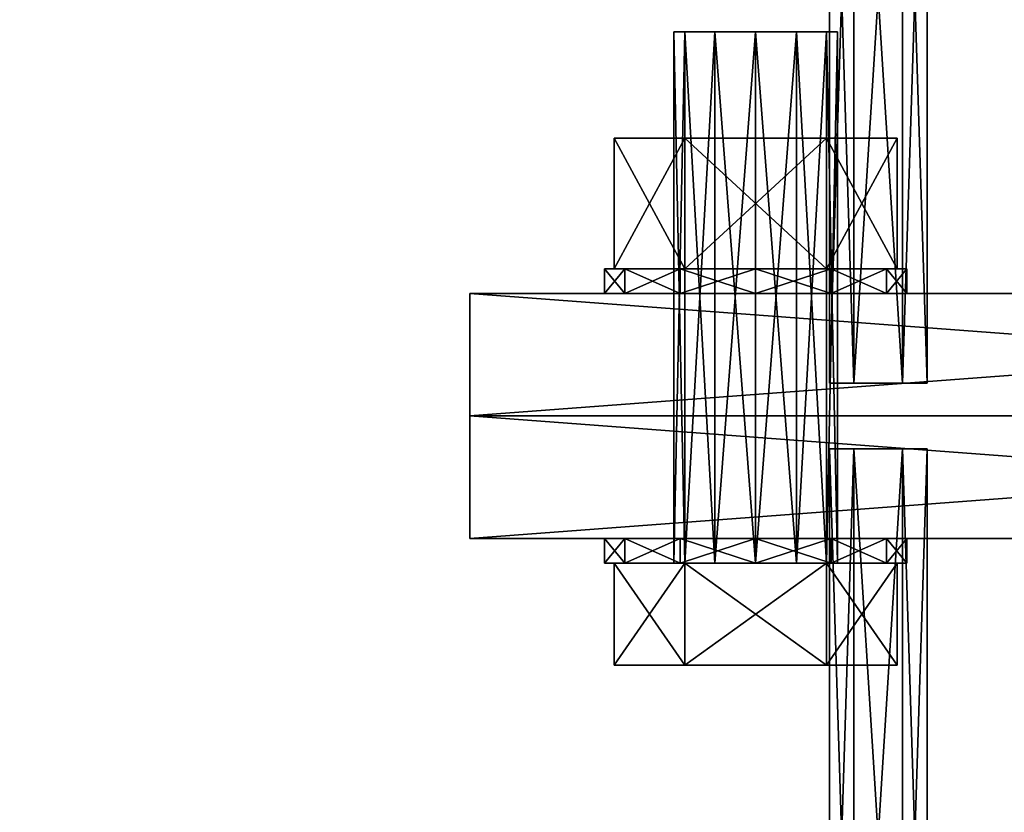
# Model space of a CAD drawing. Header units: millimetres. Extents: x 60485 to 71303, y 100 to 16900.
# Tile 720 of 1056: x 63045 to 63165, y 8451 to 8549. Entities that reach past the tile are written whole.
import ezdxf

# ---------------------------------------------------------------- set-up
doc = ezdxf.new("R2010")
doc.units = ezdxf.units.MM
for name, color, linetype in [('1', 7, 'Continuous'), ('13', 7, 'Continuous'), ('99', 7, 'Continuous')]:
    doc.layers.add(name, color=color, linetype=linetype)

msp = doc.modelspace()

# ---------------------------------------------------------------- meshes
at = {"layer": '1', "color": 7}
mesh = msp.add_polyface(dxfattribs=at)
corners = [(70799.99, 8400, 2950), (70799.99, 8400, 0), (62299.99, 8400, 0), (62299.99, 8400, 2950), (70799.99, 8600, 0), (62299.99, 8600, 0), (70799.99, 8600, 2950), (62299.99, 8600, 2950)]
mesh.append_faces([[corners[k] for k in face] for face in [(0, 2, 3, 3), (1, 5, 2, 2), (4, 7, 5, 5), (6, 3, 7, 7), (1, 6, 4, 4), (3, 5, 7, 7)]], dxfattribs={"vtx0": -1, "color": 7})
mesh.append_faces([[corners[k] for k in face] for face in [(0, 1, 2, 2), (1, 4, 5, 5), (4, 6, 7, 7), (6, 0, 3, 3), (1, 0, 6, 6), (3, 2, 5, 5)]], dxfattribs={"vtx2": -1, "vtx3": -1, "color": 7})
at = {"layer": '13', "color": 7}
mesh = msp.add_polyface(dxfattribs=at)
corners = [(63144.8, 8599, 2867), (63150, 8599, 2864), (63147, 8599, 2864.8), (63153, 8599, 2864.8), (63144, 8599, 2870), (63155.2, 8599, 2867), (63156, 8599, 2870), (63144.8, 8599, 2873), (63155.2, 8599, 2873), (63147, 8599, 2875.2), (63153, 8599, 2875.2), (63150, 8599, 2876), (63144.02, 8599, 2870), (63147.01, 8599, 2875.18), (63147.01, 8504, 2875.18), (63144.02, 8504, 2870), (63152.99, 8599, 2875.18), (63152.99, 8504, 2875.18), (63155.98, 8599, 2870), (63155.98, 8504, 2870), (63152.99, 8599, 2864.82), (63152.99, 8504, 2864.82), (63147.01, 8599, 2864.82), (63147.01, 8504, 2864.82), (63149.5, 8600, 2870), (63149.57, 8599, 2870.25), (63149.5, 8599, 2870), (63149.57, 8600, 2870.25), (63149.75, 8599, 2870.43), (63149.75, 8600, 2870.43), (63150, 8599, 2870.5), (63149.57, 8599, 2869.75), (63150, 8599, 2869.5), (63149.75, 8599, 2869.57), (63150.25, 8599, 2869.57), (63150.43, 8599, 2869.75), (63150.5, 8599, 2870), (63150.43, 8599, 2870.25), (63150.25, 8599, 2870.43)]
mesh.append_faces([[corners[k] for k in face] for face in [(0, 1, 2, 2), (10, 9, 11, 11), (12, 14, 15, 15), (13, 17, 14, 14), (16, 19, 17, 17), (18, 21, 19, 19), (20, 23, 21, 21), (22, 15, 23, 23), (13, 18, 16, 16), (20, 12, 22, 22), (15, 21, 23, 23), (19, 14, 17, 17), (24, 25, 26, 26), (27, 28, 25, 25), (29, 30, 28, 28), (31, 32, 33, 33), (37, 30, 38, 38)]], dxfattribs={"vtx0": -1, "color": 7})
mesh.append_faces([[corners[k] for k in face] for face in [(1, 0, 3, 3), (3, 4, 5, 5), (5, 4, 6, 6), (6, 7, 8, 8), (8, 9, 10, 10), (18, 12, 20, 20), (21, 15, 19, 19), (32, 31, 34, 34), (34, 26, 35, 35), (35, 25, 36, 36), (36, 28, 37, 37)]], dxfattribs={"vtx0": -1, "vtx1": -1, "color": 7})
mesh.append_faces([[corners[k] for k in face] for face in [(3, 0, 4, 4), (6, 4, 7, 7), (8, 7, 9, 9), (18, 13, 12, 12), (19, 15, 14, 14), (34, 31, 26, 26), (35, 26, 25, 25), (36, 25, 28, 28), (37, 28, 30, 30)]], dxfattribs={"vtx0": -1, "vtx2": -1, "vtx3": -1, "color": 7})
mesh.append_faces([[corners[k] for k in face] for face in [(12, 13, 14, 14), (13, 16, 17, 17), (16, 18, 19, 19), (18, 20, 21, 21), (20, 22, 23, 23), (22, 12, 15, 15)]], dxfattribs={"vtx2": -1, "vtx3": -1, "color": 7})
mesh = msp.add_polyface(dxfattribs=at)
corners = [(63126.34, 8547, 5577.87), (63125, 8482, 5582.87), (63126.34, 8482, 5577.87), (63125, 8547, 5582.87), (63126.34, 8482, 5587.87), (63125.75, 8485, 5566.85), (63118.98, 8485, 5573.62), (63118.98, 8482, 5573.62), (63125.75, 8482, 5566.85), (63116.5, 8485, 5582.87), (63116.5, 8482, 5582.87), (63118.98, 8485, 5592.12), (63118.98, 8482, 5592.12), (63125.75, 8485, 5598.89), (63125.75, 8482, 5598.89), (63144.25, 8485, 5566.85), (63151.02, 8485, 5573.62), (63126.34, 8547, 5517.87), (63125, 8482, 5522.87), (63126.34, 8482, 5517.87), (63125, 8547, 5522.87), (63126.34, 8482, 5527.87), (63125.75, 8485, 5506.85), (63118.98, 8485, 5513.62), (63118.98, 8482, 5513.62), (63125.75, 8482, 5506.85), (63116.5, 8485, 5522.87), (63116.5, 8482, 5522.87), (63118.98, 8485, 5532.12), (63118.98, 8482, 5532.12), (63125.75, 8485, 5538.89), (63125.75, 8482, 5538.89), (63151.02, 8485, 5513.62), (63126.34, 8547, 5457.87), (63125, 8482, 5462.87), (63126.34, 8482, 5457.87), (63125, 8547, 5462.87), (63126.34, 8482, 5467.87), (63125.75, 8485, 5446.85), (63118.98, 8485, 5453.62), (63118.98, 8482, 5453.62), (63116.5, 8485, 5462.87), (63116.5, 8482, 5462.87), (63118.98, 8485, 5472.12), (63118.98, 8482, 5472.12), (63125.75, 8485, 5478.89), (63125.75, 8482, 5478.89), (63151.02, 8485, 5453.62)]
mesh.append_faces([[corners[k] for k in face] for face in [(0, 1, 2, 2), (3, 4, 1, 1), (5, 7, 8, 8), (6, 10, 7, 7), (9, 12, 10, 10), (11, 14, 12, 12), (17, 18, 19, 19), (20, 21, 18, 18), (22, 24, 25, 25), (23, 27, 24, 24), (26, 29, 27, 27), (28, 31, 29, 29), (33, 34, 35, 35), (36, 37, 34, 34), (41, 44, 42, 42), (43, 46, 44, 44)]], dxfattribs={"vtx0": -1, "color": 7})
mesh.append_faces([[corners[k] for k in face] for face in [(5, 15, 6, 6), (6, 16, 9, 9), (23, 32, 26, 26), (39, 47, 41, 41)]], dxfattribs={"vtx0": -1, "vtx1": -1, "color": 7})
mesh.append_faces([[corners[k] for k in face] for face in [(5, 6, 7, 7), (6, 9, 10, 10), (9, 11, 12, 12), (11, 13, 14, 14), (22, 23, 24, 24), (23, 26, 27, 27), (26, 28, 29, 29), (28, 30, 31, 31), (38, 39, 40, 40), (39, 41, 42, 42), (41, 43, 44, 44), (43, 45, 46, 46)]], dxfattribs={"vtx2": -1, "vtx3": -1, "color": 7})
mesh = msp.add_polyface(dxfattribs=at)
corners = [(63135, 8547, 5572.87), (63130, 8482, 5574.21), (63135, 8482, 5572.87), (63130, 8547, 5574.21), (63126.34, 8482, 5577.87), (63126.34, 8547, 5587.87), (63130, 8482, 5591.53), (63126.34, 8482, 5587.87), (63130, 8547, 5591.53), (63135, 8482, 5592.87), (63135, 8485, 5564.37), (63125.75, 8485, 5566.85), (63125.75, 8482, 5566.85), (63135, 8482, 5564.37), (63125.75, 8485, 5598.89), (63135, 8485, 5601.37), (63135, 8482, 5601.37), (63125.75, 8482, 5598.89), (63144.25, 8485, 5566.85), (63116.5, 8485, 5582.87), (63153.5, 8485, 5582.87), (63118.98, 8485, 5592.12), (63151.02, 8485, 5592.12), (63144.25, 8485, 5598.89), (63135, 8547, 5512.87), (63130, 8482, 5514.21), (63135, 8482, 5512.87), (63130, 8547, 5514.21), (63126.34, 8482, 5517.87), (63126.34, 8547, 5527.87), (63130, 8482, 5531.53), (63126.34, 8482, 5527.87), (63130, 8547, 5531.53), (63135, 8482, 5532.87), (63135, 8485, 5504.37), (63125.75, 8485, 5506.85), (63125.75, 8482, 5506.85), (63135, 8482, 5504.37), (63125.75, 8485, 5538.89), (63135, 8485, 5541.37), (63135, 8482, 5541.37), (63125.75, 8482, 5538.89), (63144.25, 8485, 5506.85), (63118.98, 8485, 5513.62), (63116.5, 8485, 5522.87), (63153.5, 8485, 5522.87), (63118.98, 8485, 5532.12), (63151.02, 8485, 5532.12), (63135, 8547, 5452.87), (63130, 8482, 5454.21), (63135, 8482, 5452.87), (63130, 8547, 5454.21), (63126.34, 8482, 5457.87), (63126.34, 8547, 5467.87), (63130, 8482, 5471.53), (63126.34, 8482, 5467.87), (63130, 8547, 5471.53), (63135, 8482, 5472.87), (63135, 8485, 5444.37), (63125.75, 8485, 5446.85), (63125.75, 8482, 5446.85), (63125.75, 8485, 5478.89), (63135, 8485, 5481.37), (63135, 8482, 5481.37), (63125.75, 8482, 5478.89), (63144.25, 8485, 5446.85), (63118.98, 8485, 5453.62), (63116.5, 8485, 5462.87), (63153.5, 8485, 5462.87), (63118.98, 8485, 5472.12), (63151.02, 8485, 5472.12)]
mesh.append_faces([[corners[k] for k in face] for face in [(0, 1, 2, 2), (3, 4, 1, 1), (5, 6, 7, 7), (8, 9, 6, 6), (10, 12, 13, 13), (14, 16, 17, 17), (18, 11, 10, 10), (14, 23, 15, 15), (24, 25, 26, 26), (27, 28, 25, 25), (29, 30, 31, 31), (32, 33, 30, 30), (34, 36, 37, 37), (38, 40, 41, 41), (48, 49, 50, 50), (51, 52, 49, 49), (53, 54, 55, 55), (56, 57, 54, 54), (61, 63, 64, 64)]], dxfattribs={"vtx0": -1, "color": 7})
mesh.append_faces([[corners[k] for k in face] for face in [(19, 20, 21, 21), (21, 22, 14, 14), (35, 42, 43, 43), (44, 45, 46, 46), (46, 47, 38, 38), (59, 65, 66, 66), (67, 68, 69, 69), (69, 70, 61, 61)]], dxfattribs={"vtx0": -1, "vtx1": -1, "color": 7})
mesh.append_faces([[corners[k] for k in face] for face in [(10, 11, 12, 12), (14, 15, 16, 16), (34, 35, 36, 36), (38, 39, 40, 40), (58, 59, 60, 60), (61, 62, 63, 63)]], dxfattribs={"vtx2": -1, "vtx3": -1, "color": 7})
mesh = msp.add_polyface(dxfattribs=at)
corners = [(63145, 8547, 5582.87), (63143.66, 8482, 5577.87), (63145, 8482, 5582.87), (63143.66, 8547, 5587.87), (63143.66, 8482, 5587.87), (63153.5, 8485, 5582.87), (63151.02, 8485, 5573.62), (63151.02, 8482, 5573.62), (63153.5, 8482, 5582.87), (63144.25, 8485, 5566.85), (63144.25, 8482, 5566.85), (63144.25, 8485, 5598.89), (63151.02, 8485, 5592.12), (63151.02, 8482, 5592.12), (63144.25, 8482, 5598.89), (63116.5, 8485, 5582.87), (63118.98, 8485, 5592.12), (63145, 8547, 5522.87), (63143.66, 8482, 5517.87), (63145, 8482, 5522.87), (63143.66, 8547, 5527.87), (63143.66, 8482, 5527.87), (63153.5, 8485, 5522.87), (63151.02, 8485, 5513.62), (63151.02, 8482, 5513.62), (63153.5, 8482, 5522.87), (63144.25, 8485, 5506.85), (63144.25, 8482, 5506.85), (63144.25, 8485, 5538.89), (63151.02, 8485, 5532.12), (63151.02, 8482, 5532.12), (63144.25, 8482, 5538.89), (63116.5, 8485, 5522.87), (63118.98, 8485, 5532.12), (63145, 8547, 5462.87), (63143.66, 8482, 5457.87), (63145, 8482, 5462.87), (63143.66, 8547, 5457.87), (63140, 8482, 5454.21), (63143.66, 8547, 5467.87), (63143.66, 8482, 5467.87), (63153.5, 8485, 5462.87), (63151.02, 8485, 5453.62), (63151.02, 8482, 5453.62), (63144.25, 8485, 5446.85), (63144.25, 8482, 5446.85), (63144.25, 8485, 5478.89), (63151.02, 8485, 5472.12), (63151.02, 8482, 5472.12), (63153.5, 8482, 5462.87), (63116.5, 8485, 5462.87), (63118.98, 8485, 5472.12)]
mesh.append_faces([[corners[k] for k in face] for face in [(0, 1, 2, 2), (3, 2, 4, 4), (5, 7, 8, 8), (6, 10, 7, 7), (11, 13, 14, 14), (12, 8, 13, 13), (17, 18, 19, 19), (20, 19, 21, 21), (22, 24, 25, 25), (23, 27, 24, 24), (28, 30, 31, 31), (29, 25, 30, 30), (34, 35, 36, 36), (37, 38, 35, 35), (39, 36, 40, 40)]], dxfattribs={"vtx0": -1, "color": 7})
mesh.append_faces([[corners[k] for k in face] for face in [(15, 6, 5, 5), (16, 5, 12, 12), (32, 23, 22, 22), (33, 22, 29, 29), (50, 42, 41, 41), (51, 41, 47, 47)]], dxfattribs={"vtx0": -1, "vtx2": -1, "vtx3": -1, "color": 7})
mesh.append_faces([[corners[k] for k in face] for face in [(5, 6, 7, 7), (6, 9, 10, 10), (11, 12, 13, 13), (12, 5, 8, 8), (22, 23, 24, 24), (23, 26, 27, 27), (28, 29, 30, 30), (29, 22, 25, 25), (41, 42, 43, 43), (42, 44, 45, 45), (46, 47, 48, 48), (47, 41, 49, 49)]], dxfattribs={"vtx2": -1, "vtx3": -1, "color": 7})
mesh = msp.add_polyface(dxfattribs=at)
corners = [(63135, 8547, 5572.87), (63130, 8547, 5574.21), (63130, 8482, 5574.21), (63126.34, 8547, 5577.87), (63126.34, 8482, 5577.87), (63125, 8547, 5582.87), (63125, 8482, 5582.87), (63126.34, 8547, 5587.87), (63126.34, 8482, 5587.87), (63130, 8547, 5591.53), (63130, 8482, 5591.53), (63135, 8547, 5592.87), (63135, 8482, 5592.87), (63135, 8518, 5564.37), (63125.75, 8518, 5566.85), (63125.75, 8515, 5566.85), (63135, 8515, 5564.37), (63118.98, 8518, 5573.62), (63118.98, 8515, 5573.62), (63116.5, 8515, 5582.87), (63116.5, 8518, 5582.87), (63118.98, 8515, 5592.12), (63118.98, 8518, 5592.12), (63125.75, 8515, 5598.89), (63125.75, 8518, 5598.89), (63135, 8515, 5601.37), (63144.25, 8515, 5598.89), (63151.02, 8515, 5592.12), (63153.5, 8515, 5582.87), (63151.02, 8515, 5573.62), (63144.25, 8515, 5566.85), (63135, 8547, 5512.87), (63130, 8547, 5514.21), (63130, 8482, 5514.21), (63126.34, 8547, 5517.87), (63126.34, 8482, 5517.87), (63125, 8547, 5522.87), (63125, 8482, 5522.87), (63126.34, 8547, 5527.87), (63126.34, 8482, 5527.87), (63130, 8547, 5531.53), (63130, 8482, 5531.53), (63135, 8547, 5532.87), (63135, 8482, 5532.87), (63135, 8518, 5504.37), (63125.75, 8518, 5506.85), (63125.75, 8515, 5506.85), (63135, 8515, 5504.37), (63118.98, 8518, 5513.62), (63118.98, 8515, 5513.62), (63116.5, 8518, 5522.87), (63116.5, 8515, 5522.87), (63118.98, 8518, 5532.12), (63118.98, 8515, 5532.12), (63125.75, 8518, 5538.89), (63125.75, 8515, 5538.89), (63135, 8518, 5541.37), (63135, 8515, 5541.37), (63151.02, 8515, 5532.12), (63153.5, 8515, 5522.87), (63151.02, 8515, 5513.62), (63144.25, 8515, 5506.85), (63135, 8547, 5452.87), (63130, 8547, 5454.21), (63130, 8482, 5454.21), (63126.34, 8547, 5457.87), (63126.34, 8482, 5457.87), (63125, 8547, 5462.87), (63125, 8482, 5462.87), (63126.34, 8547, 5467.87), (63126.34, 8482, 5467.87), (63130, 8547, 5471.53), (63130, 8482, 5471.53), (63135, 8547, 5472.87), (63135, 8482, 5472.87), (63135, 8518, 5444.37), (63125.75, 8518, 5446.85), (63125.75, 8515, 5446.85), (63135, 8515, 5444.37), (63118.98, 8518, 5453.62), (63118.98, 8515, 5453.62), (63116.5, 8518, 5462.87), (63116.5, 8515, 5462.87), (63118.98, 8518, 5472.12), (63118.98, 8515, 5472.12), (63125.75, 8518, 5478.89), (63125.75, 8515, 5478.89), (63135, 8518, 5481.37), (63135, 8515, 5481.37), (63151.02, 8515, 5472.12), (63153.5, 8515, 5462.87), (63151.02, 8515, 5453.62), (63144.25, 8515, 5446.85)]
mesh.append_faces([[corners[k] for k in face] for face in [(13, 15, 16, 16), (14, 18, 15, 15), (17, 19, 18, 18), (20, 21, 19, 19), (22, 23, 21, 21), (24, 25, 23, 23), (26, 23, 25, 25), (15, 30, 16, 16), (44, 46, 47, 47), (45, 49, 46, 46), (48, 51, 49, 49), (50, 53, 51, 51), (52, 55, 53, 53), (54, 57, 55, 55), (75, 77, 78, 78), (76, 80, 77, 77), (79, 82, 80, 80), (81, 84, 82, 82), (83, 86, 84, 84), (85, 88, 86, 86)]], dxfattribs={"vtx0": -1, "color": 7})
mesh.append_faces([[corners[k] for k in face] for face in [(23, 27, 21, 21), (21, 28, 19, 19), (19, 29, 18, 18), (18, 30, 15, 15), (55, 58, 53, 53), (53, 59, 51, 51), (51, 60, 49, 49), (49, 61, 46, 46), (86, 89, 84, 84), (84, 90, 82, 82), (82, 91, 80, 80), (80, 92, 77, 77)]], dxfattribs={"vtx0": -1, "vtx1": -1, "color": 7})
mesh.append_faces([[corners[k] for k in face] for face in [(0, 1, 2, 2), (1, 3, 4, 4), (3, 5, 6, 6), (5, 7, 8, 8), (7, 9, 10, 10), (9, 11, 12, 12), (13, 14, 15, 15), (14, 17, 18, 18), (31, 32, 33, 33), (32, 34, 35, 35), (34, 36, 37, 37), (36, 38, 39, 39), (38, 40, 41, 41), (40, 42, 43, 43), (44, 45, 46, 46), (45, 48, 49, 49), (48, 50, 51, 51), (50, 52, 53, 53), (52, 54, 55, 55), (54, 56, 57, 57), (62, 63, 64, 64), (63, 65, 66, 66), (65, 67, 68, 68), (67, 69, 70, 70), (69, 71, 72, 72), (71, 73, 74, 74), (75, 76, 77, 77), (76, 79, 80, 80), (79, 81, 82, 82), (81, 83, 84, 84), (83, 85, 86, 86), (85, 87, 88, 88)]], dxfattribs={"vtx2": -1, "vtx3": -1, "color": 7})
mesh = msp.add_polyface(dxfattribs=at)
corners = [(63145, 8547, 5582.87), (63143.66, 8547, 5577.87), (63143.66, 8482, 5577.87), (63140, 8547, 5574.21), (63140, 8482, 5574.21), (63135, 8547, 5572.87), (63135, 8482, 5572.87), (63135, 8547, 5592.87), (63140, 8547, 5591.53), (63140, 8482, 5591.53), (63143.66, 8547, 5587.87), (63143.66, 8482, 5587.87), (63145, 8482, 5582.87), (63153.5, 8518, 5582.87), (63151.02, 8515, 5573.62), (63153.5, 8515, 5582.87), (63151.02, 8518, 5573.62), (63144.25, 8515, 5566.85), (63144.25, 8518, 5566.85), (63135, 8515, 5564.37), (63135, 8518, 5601.37), (63144.25, 8515, 5598.89), (63135, 8515, 5601.37), (63144.25, 8518, 5598.89), (63151.02, 8515, 5592.12), (63151.02, 8518, 5592.12), (63125.75, 8515, 5598.89), (63118.98, 8515, 5592.12), (63116.5, 8515, 5582.87), (63118.98, 8515, 5573.62), (63145, 8547, 5522.87), (63143.66, 8547, 5517.87), (63143.66, 8482, 5517.87), (63140, 8547, 5514.21), (63140, 8482, 5514.21), (63135, 8547, 5512.87), (63135, 8482, 5512.87), (63135, 8547, 5532.87), (63140, 8547, 5531.53), (63140, 8482, 5531.53), (63143.66, 8547, 5527.87), (63143.66, 8482, 5527.87), (63145, 8482, 5522.87), (63153.5, 8518, 5522.87), (63151.02, 8518, 5513.62), (63151.02, 8515, 5513.62), (63153.5, 8515, 5522.87), (63144.25, 8518, 5506.85), (63144.25, 8515, 5506.85), (63135, 8518, 5504.37), (63135, 8515, 5504.37), (63135, 8518, 5541.37), (63144.25, 8518, 5538.89), (63144.25, 8515, 5538.89), (63135, 8515, 5541.37), (63151.02, 8518, 5532.12), (63151.02, 8515, 5532.12), (63125.75, 8515, 5538.89), (63118.98, 8515, 5532.12), (63116.5, 8515, 5522.87), (63118.98, 8515, 5513.62), (63125.75, 8515, 5506.85), (63145, 8547, 5462.87), (63143.66, 8547, 5457.87), (63143.66, 8482, 5457.87), (63140, 8547, 5454.21), (63140, 8482, 5454.21), (63135, 8547, 5452.87), (63135, 8482, 5452.87), (63135, 8547, 5472.87), (63140, 8547, 5471.53), (63140, 8482, 5471.53), (63143.66, 8547, 5467.87), (63143.66, 8482, 5467.87), (63145, 8482, 5462.87), (63153.5, 8518, 5462.87), (63151.02, 8518, 5453.62), (63151.02, 8515, 5453.62), (63153.5, 8515, 5462.87), (63144.25, 8518, 5446.85), (63144.25, 8515, 5446.85), (63135, 8518, 5444.37), (63135, 8515, 5444.37), (63135, 8518, 5481.37), (63144.25, 8518, 5478.89), (63144.25, 8515, 5478.89), (63135, 8515, 5481.37), (63151.02, 8518, 5472.12), (63151.02, 8515, 5472.12), (63125.75, 8515, 5478.89), (63118.98, 8515, 5472.12), (63116.5, 8515, 5462.87), (63118.98, 8515, 5453.62), (63125.75, 8515, 5446.85)]
mesh.append_faces([[corners[k] for k in face] for face in [(13, 14, 15, 15), (16, 17, 14, 14), (18, 19, 17, 17), (20, 21, 22, 22), (23, 24, 21, 21), (25, 15, 24, 24), (43, 45, 46, 46), (44, 48, 45, 45), (47, 50, 48, 48), (51, 53, 54, 54), (52, 56, 53, 53), (55, 46, 56, 56), (53, 57, 54, 54), (61, 48, 50, 50), (75, 77, 78, 78), (76, 80, 77, 77), (79, 82, 80, 80), (83, 85, 86, 86), (84, 88, 85, 85), (87, 78, 88, 88), (85, 89, 86, 86), (93, 80, 82, 82)]], dxfattribs={"vtx0": -1, "color": 7})
mesh.append_faces([[corners[k] for k in face] for face in [(26, 21, 24, 24), (27, 24, 15, 15), (28, 15, 14, 14), (29, 14, 17, 17), (57, 53, 56, 56), (58, 56, 46, 46), (59, 46, 45, 45), (60, 45, 48, 48), (89, 85, 88, 88), (90, 88, 78, 78), (91, 78, 77, 77), (92, 77, 80, 80)]], dxfattribs={"vtx0": -1, "vtx2": -1, "vtx3": -1, "color": 7})
mesh.append_faces([[corners[k] for k in face] for face in [(0, 1, 2, 2), (1, 3, 4, 4), (3, 5, 6, 6), (7, 8, 9, 9), (8, 10, 11, 11), (10, 0, 12, 12), (30, 31, 32, 32), (31, 33, 34, 34), (33, 35, 36, 36), (37, 38, 39, 39), (38, 40, 41, 41), (40, 30, 42, 42), (43, 44, 45, 45), (44, 47, 48, 48), (47, 49, 50, 50), (51, 52, 53, 53), (52, 55, 56, 56), (55, 43, 46, 46), (62, 63, 64, 64), (63, 65, 66, 66), (65, 67, 68, 68), (69, 70, 71, 71), (70, 72, 73, 73), (72, 62, 74, 74), (75, 76, 77, 77), (76, 79, 80, 80), (79, 81, 82, 82), (83, 84, 85, 85), (84, 87, 88, 88), (87, 75, 78, 78)]], dxfattribs={"vtx2": -1, "vtx3": -1, "color": 7})
mesh = msp.add_polyface(dxfattribs=at)
corners = [(63140, 8547, 5574.21), (63130, 8547, 5574.21), (63135, 8547, 5572.87), (63126.34, 8547, 5577.87), (63143.66, 8547, 5577.87), (63125, 8547, 5582.87), (63145, 8547, 5582.87), (63126.34, 8547, 5587.87), (63143.66, 8547, 5587.87), (63130, 8547, 5591.53), (63140, 8547, 5591.53), (63135, 8547, 5592.87), (63143.66, 8534, 5567.87), (63126.34, 8534, 5567.87), (63126.34, 8518, 5567.87), (63117.68, 8534, 5582.87), (63117.68, 8518, 5582.87), (63126.34, 8534, 5597.87), (63126.34, 8518, 5597.87), (63143.66, 8518, 5597.87), (63152.32, 8534, 5582.87), (63140, 8547, 5514.21), (63130, 8547, 5514.21), (63135, 8547, 5512.87), (63126.34, 8547, 5517.87), (63143.66, 8547, 5517.87), (63125, 8547, 5522.87), (63145, 8547, 5522.87), (63126.34, 8547, 5527.87), (63143.66, 8547, 5527.87), (63130, 8547, 5531.53), (63140, 8547, 5531.53), (63135, 8547, 5532.87), (63143.66, 8534, 5507.87), (63126.34, 8534, 5507.87), (63126.34, 8518, 5507.87), (63117.68, 8534, 5522.87), (63117.68, 8518, 5522.87), (63126.34, 8534, 5537.87), (63126.34, 8518, 5537.87), (63152.32, 8534, 5522.87), (63130, 8547, 5454.21), (63140, 8547, 5454.21), (63126.34, 8547, 5457.87), (63143.66, 8547, 5457.87), (63125, 8547, 5462.87), (63145, 8547, 5462.87), (63126.34, 8547, 5467.87), (63143.66, 8547, 5467.87), (63130, 8547, 5471.53), (63143.66, 8534, 5447.87), (63126.34, 8534, 5447.87), (63126.34, 8518, 5447.87), (63117.68, 8534, 5462.87), (63117.68, 8518, 5462.87), (63126.34, 8534, 5477.87), (63126.34, 8518, 5477.87), (63152.32, 8534, 5462.87)]
mesh.append_faces([[corners[k] for k in face] for face in [(0, 1, 2, 2), (9, 10, 11, 11), (15, 18, 16, 16), (17, 19, 18, 18), (12, 15, 13, 13), (21, 22, 23, 23), (30, 31, 32, 32), (33, 36, 34, 34), (50, 53, 51, 51)]], dxfattribs={"vtx0": -1, "color": 7})
mesh.append_faces([[corners[k] for k in face] for face in [(1, 0, 3, 3), (3, 4, 5, 5), (5, 6, 7, 7), (7, 8, 9, 9), (15, 20, 17, 17), (22, 21, 24, 24), (24, 25, 26, 26), (26, 27, 28, 28), (28, 29, 30, 30), (36, 40, 38, 38), (41, 42, 43, 43), (43, 44, 45, 45), (45, 46, 47, 47), (47, 48, 49, 49), (53, 57, 55, 55)]], dxfattribs={"vtx0": -1, "vtx1": -1, "color": 7})
mesh.append_faces([[corners[k] for k in face] for face in [(12, 13, 14, 14), (13, 15, 16, 16), (15, 17, 18, 18), (33, 34, 35, 35), (34, 36, 37, 37), (36, 38, 39, 39), (50, 51, 52, 52), (51, 53, 54, 54), (53, 55, 56, 56)]], dxfattribs={"vtx2": -1, "vtx3": -1, "color": 7})
mesh = msp.add_polyface(dxfattribs=at)
corners = [(63126.34, 8547, 5577.87), (63140, 8547, 5574.21), (63143.66, 8547, 5577.87), (63125, 8547, 5582.87), (63145, 8547, 5582.87), (63126.34, 8547, 5587.87), (63143.66, 8547, 5587.87), (63130, 8547, 5591.53), (63140, 8547, 5591.53), (63152.32, 8534, 5582.87), (63143.66, 8534, 5567.87), (63143.66, 8518, 5567.87), (63152.32, 8518, 5582.87), (63126.34, 8518, 5567.87), (63126.34, 8534, 5597.87), (63143.66, 8534, 5597.87), (63143.66, 8518, 5597.87), (63117.68, 8534, 5582.87), (63126.34, 8547, 5517.87), (63140, 8547, 5514.21), (63143.66, 8547, 5517.87), (63125, 8547, 5522.87), (63145, 8547, 5522.87), (63126.34, 8547, 5527.87), (63143.66, 8547, 5527.87), (63130, 8547, 5531.53), (63140, 8547, 5531.53), (63152.32, 8534, 5522.87), (63143.66, 8534, 5507.87), (63143.66, 8518, 5507.87), (63126.34, 8534, 5537.87), (63143.66, 8534, 5537.87), (63143.66, 8518, 5537.87), (63152.32, 8518, 5522.87), (63117.68, 8534, 5522.87), (63140, 8547, 5454.21), (63130, 8547, 5454.21), (63135, 8547, 5452.87), (63126.34, 8547, 5457.87), (63143.66, 8547, 5457.87), (63125, 8547, 5462.87), (63145, 8547, 5462.87), (63126.34, 8547, 5467.87), (63143.66, 8547, 5467.87), (63130, 8547, 5471.53), (63140, 8547, 5471.53), (63135, 8547, 5472.87), (63152.32, 8534, 5462.87), (63143.66, 8534, 5447.87), (63143.66, 8518, 5447.87), (63126.34, 8534, 5477.87), (63143.66, 8534, 5477.87), (63143.66, 8518, 5477.87), (63152.32, 8518, 5462.87), (63117.68, 8534, 5462.87)]
mesh.append_faces([[corners[k] for k in face] for face in [(9, 11, 12, 12), (10, 13, 11, 11), (15, 12, 16, 16), (14, 9, 15, 15), (31, 33, 32, 32), (30, 27, 31, 31), (35, 36, 37, 37), (44, 45, 46, 46), (50, 47, 51, 51)]], dxfattribs={"vtx0": -1, "color": 7})
mesh.append_faces([[corners[k] for k in face] for face in [(0, 1, 2, 2), (3, 2, 4, 4), (5, 4, 6, 6), (7, 6, 8, 8), (17, 10, 9, 9), (18, 19, 20, 20), (21, 20, 22, 22), (23, 22, 24, 24), (25, 24, 26, 26), (34, 28, 27, 27), (38, 35, 39, 39), (40, 39, 41, 41), (42, 41, 43, 43), (44, 43, 45, 45), (54, 48, 47, 47)]], dxfattribs={"vtx0": -1, "vtx2": -1, "vtx3": -1, "color": 7})
mesh.append_faces([[corners[k] for k in face] for face in [(9, 10, 11, 11), (14, 15, 16, 16), (15, 9, 12, 12), (27, 28, 29, 29), (30, 31, 32, 32), (31, 27, 33, 33), (47, 48, 49, 49), (50, 51, 52, 52), (51, 47, 53, 53)]], dxfattribs={"vtx2": -1, "vtx3": -1, "color": 7})
mesh = msp.add_polyface(dxfattribs=at)
corners = [(63143.66, 8547, 5577.87), (63140, 8482, 5574.21), (63143.66, 8482, 5577.87), (63140, 8547, 5574.21), (63135, 8482, 5572.87), (63135, 8547, 5592.87), (63140, 8482, 5591.53), (63135, 8482, 5592.87), (63140, 8547, 5591.53), (63143.66, 8482, 5587.87), (63144.25, 8485, 5566.85), (63135, 8485, 5564.37), (63135, 8482, 5564.37), (63144.25, 8482, 5566.85), (63135, 8485, 5601.37), (63144.25, 8485, 5598.89), (63144.25, 8482, 5598.89), (63135, 8482, 5601.37), (63118.98, 8485, 5573.62), (63151.02, 8485, 5573.62), (63125.75, 8485, 5598.89), (63151.02, 8485, 5592.12), (63143.66, 8547, 5517.87), (63140, 8482, 5514.21), (63143.66, 8482, 5517.87), (63140, 8547, 5514.21), (63135, 8482, 5512.87), (63135, 8547, 5532.87), (63140, 8482, 5531.53), (63135, 8482, 5532.87), (63140, 8547, 5531.53), (63143.66, 8482, 5527.87), (63144.25, 8485, 5506.85), (63135, 8485, 5504.37), (63135, 8482, 5504.37), (63144.25, 8482, 5506.85), (63135, 8485, 5541.37), (63144.25, 8485, 5538.89), (63144.25, 8482, 5538.89), (63135, 8482, 5541.37), (63125.75, 8485, 5506.85), (63118.98, 8485, 5513.62), (63151.02, 8485, 5513.62), (63125.75, 8485, 5538.89), (63151.02, 8485, 5532.12), (63140, 8547, 5454.21), (63135, 8482, 5452.87), (63140, 8482, 5454.21), (63135, 8547, 5472.87), (63140, 8482, 5471.53), (63135, 8482, 5472.87), (63140, 8547, 5471.53), (63143.66, 8482, 5467.87), (63144.25, 8485, 5446.85), (63135, 8485, 5444.37), (63135, 8482, 5444.37), (63135, 8485, 5481.37), (63144.25, 8485, 5478.89), (63144.25, 8482, 5478.89), (63135, 8482, 5481.37), (63125.75, 8485, 5446.85), (63118.98, 8485, 5453.62), (63151.02, 8485, 5453.62), (63125.75, 8485, 5478.89), (63151.02, 8485, 5472.12)]
mesh.append_faces([[corners[k] for k in face] for face in [(0, 1, 2, 2), (3, 4, 1, 1), (5, 6, 7, 7), (8, 9, 6, 6), (10, 12, 13, 13), (14, 16, 17, 17), (22, 23, 24, 24), (25, 26, 23, 23), (27, 28, 29, 29), (30, 31, 28, 28), (32, 34, 35, 35), (36, 38, 39, 39), (32, 40, 33, 33), (43, 37, 36, 36), (45, 46, 47, 47), (48, 49, 50, 50), (51, 52, 49, 49), (56, 58, 59, 59), (53, 60, 54, 54), (63, 57, 56, 56)]], dxfattribs={"vtx0": -1, "color": 7})
mesh.append_faces([[corners[k] for k in face] for face in [(18, 10, 19, 19), (20, 21, 15, 15), (41, 32, 42, 42), (43, 44, 37, 37), (61, 53, 62, 62), (63, 64, 57, 57)]], dxfattribs={"vtx0": -1, "vtx2": -1, "vtx3": -1, "color": 7})
mesh.append_faces([[corners[k] for k in face] for face in [(10, 11, 12, 12), (14, 15, 16, 16), (32, 33, 34, 34), (36, 37, 38, 38), (53, 54, 55, 55), (56, 57, 58, 58)]], dxfattribs={"vtx2": -1, "vtx3": -1, "color": 7})
mesh = msp.add_polyface(dxfattribs=at)
corners = [(63126.34, 8534, 5567.87), (63117.68, 8518, 5582.87), (63126.34, 8518, 5567.87), (63126.34, 8518, 5597.87), (63143.66, 8518, 5567.87), (63118.98, 8518, 5573.62), (63116.5, 8518, 5582.87), (63116.5, 8515, 5582.87), (63118.98, 8518, 5592.12), (63118.98, 8515, 5592.12), (63125.75, 8518, 5598.89), (63125.75, 8515, 5598.89), (63135, 8518, 5601.37), (63135, 8515, 5601.37), (63144.25, 8518, 5566.85), (63125.75, 8518, 5566.85), (63135, 8518, 5564.37), (63151.02, 8518, 5573.62), (63153.5, 8518, 5582.87), (63151.02, 8518, 5592.12), (63144.25, 8518, 5598.89), (63126.34, 8534, 5507.87), (63117.68, 8518, 5522.87), (63126.34, 8518, 5507.87), (63117.68, 8534, 5522.87), (63126.34, 8518, 5537.87), (63126.34, 8534, 5537.87), (63143.66, 8518, 5537.87), (63143.66, 8518, 5507.87), (63144.25, 8518, 5506.85), (63125.75, 8518, 5506.85), (63135, 8518, 5504.37), (63118.98, 8518, 5513.62), (63151.02, 8518, 5513.62), (63116.5, 8518, 5522.87), (63153.5, 8518, 5522.87), (63118.98, 8518, 5532.12), (63151.02, 8518, 5532.12), (63125.75, 8518, 5538.89), (63126.34, 8534, 5447.87), (63117.68, 8518, 5462.87), (63126.34, 8518, 5447.87), (63117.68, 8534, 5462.87), (63126.34, 8518, 5477.87), (63126.34, 8534, 5477.87), (63143.66, 8518, 5477.87), (63143.66, 8518, 5447.87), (63125.75, 8518, 5446.85), (63144.25, 8518, 5446.85), (63118.98, 8518, 5453.62), (63151.02, 8518, 5453.62), (63116.5, 8518, 5462.87), (63153.5, 8518, 5462.87), (63118.98, 8518, 5472.12), (63151.02, 8518, 5472.12), (63125.75, 8518, 5478.89)]
mesh.append_faces([[corners[k] for k in face] for face in [(0, 1, 2, 2), (1, 4, 2, 2), (14, 15, 16, 16), (10, 20, 12, 12), (21, 22, 23, 23), (24, 25, 22, 22), (26, 27, 25, 25), (22, 28, 23, 23), (29, 30, 31, 31), (39, 40, 41, 41), (42, 43, 40, 40), (44, 45, 43, 43), (40, 46, 41, 41)]], dxfattribs={"vtx0": -1, "color": 7})
mesh.append_faces([[corners[k] for k in face] for face in [(3, 4, 1, 1), (15, 14, 5, 5), (5, 17, 6, 6), (6, 18, 8, 8), (8, 19, 10, 10), (25, 28, 22, 22), (30, 29, 32, 32), (32, 33, 34, 34), (34, 35, 36, 36), (36, 37, 38, 38), (43, 46, 40, 40), (47, 48, 49, 49), (49, 50, 51, 51), (51, 52, 53, 53), (53, 54, 55, 55)]], dxfattribs={"vtx0": -1, "vtx1": -1, "color": 7})
mesh.append_faces([[corners[k] for k in face] for face in [(5, 6, 7, 7), (6, 8, 9, 9), (8, 10, 11, 11), (10, 12, 13, 13)]], dxfattribs={"vtx2": -1, "vtx3": -1, "color": 7})
mesh = msp.add_polyface(dxfattribs=at)
corners = [(63152.32, 8518, 5582.87), (63126.34, 8518, 5597.87), (63143.66, 8518, 5597.87), (63143.66, 8518, 5567.87), (63153.5, 8518, 5582.87), (63151.02, 8518, 5573.62), (63151.02, 8515, 5573.62), (63144.25, 8518, 5566.85), (63144.25, 8515, 5566.85), (63135, 8518, 5564.37), (63135, 8515, 5564.37), (63135, 8518, 5601.37), (63144.25, 8518, 5598.89), (63144.25, 8515, 5598.89), (63151.02, 8518, 5592.12), (63151.02, 8515, 5592.12), (63153.5, 8515, 5582.87), (63118.98, 8518, 5573.62), (63116.5, 8518, 5582.87), (63118.98, 8518, 5592.12), (63125.75, 8518, 5598.89), (63152.32, 8534, 5522.87), (63143.66, 8518, 5507.87), (63152.32, 8518, 5522.87), (63143.66, 8534, 5507.87), (63126.34, 8518, 5507.87), (63126.34, 8518, 5537.87), (63143.66, 8518, 5537.87), (63118.98, 8518, 5513.62), (63144.25, 8518, 5506.85), (63151.02, 8518, 5513.62), (63116.5, 8518, 5522.87), (63153.5, 8518, 5522.87), (63118.98, 8518, 5532.12), (63151.02, 8518, 5532.12), (63125.75, 8518, 5538.89), (63144.25, 8518, 5538.89), (63135, 8518, 5541.37), (63152.32, 8534, 5462.87), (63143.66, 8518, 5447.87), (63152.32, 8518, 5462.87), (63143.66, 8534, 5447.87), (63126.34, 8518, 5447.87), (63143.66, 8534, 5477.87), (63143.66, 8518, 5477.87), (63126.34, 8518, 5477.87), (63144.25, 8518, 5446.85), (63125.75, 8518, 5446.85), (63135, 8518, 5444.37), (63118.98, 8518, 5453.62), (63151.02, 8518, 5453.62), (63116.5, 8518, 5462.87), (63153.5, 8518, 5462.87), (63118.98, 8518, 5472.12), (63151.02, 8518, 5472.12), (63125.75, 8518, 5478.89), (63144.25, 8518, 5478.89), (63135, 8518, 5481.37)]
mesh.append_faces([[corners[k] for k in face] for face in [(0, 1, 2, 2), (21, 22, 23, 23), (24, 25, 22, 22), (23, 26, 27, 27), (35, 36, 37, 37), (38, 39, 40, 40), (41, 42, 39, 39), (43, 40, 44, 44), (40, 45, 44, 44), (46, 47, 48, 48), (55, 56, 57, 57)]], dxfattribs={"vtx0": -1, "color": 7})
mesh.append_faces([[corners[k] for k in face] for face in [(1, 0, 3, 3), (17, 7, 5, 5), (18, 5, 4, 4), (19, 4, 14, 14), (20, 14, 12, 12), (26, 23, 22, 22), (28, 29, 30, 30), (31, 30, 32, 32), (33, 32, 34, 34), (35, 34, 36, 36), (45, 40, 39, 39), (49, 46, 50, 50), (51, 50, 52, 52), (53, 52, 54, 54), (55, 54, 56, 56)]], dxfattribs={"vtx0": -1, "vtx2": -1, "vtx3": -1, "color": 7})
mesh.append_faces([[corners[k] for k in face] for face in [(4, 5, 6, 6), (5, 7, 8, 8), (7, 9, 10, 10), (11, 12, 13, 13), (12, 14, 15, 15), (14, 4, 16, 16)]], dxfattribs={"vtx2": -1, "vtx3": -1, "color": 7})
mesh = msp.add_polyface(dxfattribs=at)
corners = [(63153, 8401, 2864.8), (63147, 8401, 2864.8), (63150, 8401, 2864), (63155.2, 8401, 2867), (63144.8, 8401, 2867), (63156, 8401, 2870), (63144, 8401, 2870), (63155.2, 8401, 2873), (63144.8, 8401, 2873), (63153, 8401, 2875.2), (63147, 8401, 2875.2), (63150, 8401, 2876), (63155.98, 8401, 2870), (63152.99, 8401, 2875.18), (63152.99, 8496, 2875.18), (63155.98, 8496, 2870), (63147.01, 8401, 2875.18), (63147.01, 8496, 2875.18), (63144.02, 8401, 2870), (63144.02, 8496, 2870), (63147.01, 8401, 2864.82), (63147.01, 8496, 2864.82), (63152.99, 8401, 2864.82), (63152.99, 8496, 2864.82), (63150, 8400, 2869.5), (63150.25, 8401, 2869.57), (63150, 8401, 2869.5), (63150.25, 8400, 2869.57), (63150.43, 8401, 2869.75), (63150.43, 8400, 2869.75), (63150.5, 8401, 2870), (63149.75, 8401, 2869.57), (63149.57, 8401, 2869.75), (63150.43, 8401, 2870.25), (63149.5, 8401, 2870), (63150.25, 8401, 2870.43), (63149.57, 8401, 2870.25), (63150, 8401, 2870.5), (63149.75, 8401, 2870.43)]
mesh.append_faces([[corners[k] for k in face] for face in [(0, 1, 2, 2), (10, 9, 11, 11), (12, 14, 15, 15), (13, 17, 14, 14), (16, 19, 17, 17), (18, 21, 19, 19), (20, 23, 21, 21), (22, 15, 23, 23), (13, 18, 16, 16), (20, 12, 22, 22), (15, 21, 23, 23), (19, 14, 17, 17), (24, 25, 26, 26), (27, 28, 25, 25), (29, 30, 28, 28), (28, 26, 25, 25), (36, 37, 38, 38)]], dxfattribs={"vtx0": -1, "color": 7})
mesh.append_faces([[corners[k] for k in face] for face in [(1, 3, 4, 4), (4, 5, 6, 6), (6, 7, 8, 8), (8, 9, 10, 10), (18, 12, 20, 20), (21, 15, 19, 19), (26, 28, 31, 31), (31, 30, 32, 32), (32, 33, 34, 34), (34, 35, 36, 36)]], dxfattribs={"vtx0": -1, "vtx1": -1, "color": 7})
mesh.append_faces([[corners[k] for k in face] for face in [(1, 0, 3, 3), (4, 3, 5, 5), (6, 5, 7, 7), (8, 7, 9, 9), (18, 13, 12, 12), (19, 15, 14, 14), (31, 28, 30, 30), (32, 30, 33, 33), (34, 33, 35, 35), (36, 35, 37, 37)]], dxfattribs={"vtx0": -1, "vtx2": -1, "vtx3": -1, "color": 7})
mesh.append_faces([[corners[k] for k in face] for face in [(12, 13, 14, 14), (13, 16, 17, 17), (16, 18, 19, 19), (18, 20, 21, 21), (20, 22, 23, 23), (22, 12, 15, 15)]], dxfattribs={"vtx2": -1, "vtx3": -1, "color": 7})
mesh = msp.add_polyface(dxfattribs=at)
corners = [(63135, 8482, 5592.87), (63143.66, 8482, 5587.87), (63130, 8482, 5591.53), (63145, 8482, 5582.87), (63126.34, 8482, 5587.87), (63143.66, 8482, 5577.87), (63125, 8482, 5582.87), (63140, 8482, 5574.21), (63126.34, 8482, 5577.87), (63135, 8482, 5572.87), (63130, 8482, 5574.21), (63143.66, 8482, 5567.87), (63126.34, 8482, 5567.87), (63126.34, 8469.5, 5567.87), (63117.68, 8482, 5582.87), (63117.68, 8469.5, 5582.87), (63126.34, 8482, 5597.87), (63126.34, 8469.5, 5597.87), (63143.66, 8469.5, 5597.87), (63143.66, 8469.5, 5567.87), (63144.25, 8482, 5598.89), (63125.75, 8482, 5598.89), (63135, 8482, 5601.37), (63151.02, 8482, 5592.12), (63118.98, 8482, 5592.12), (63153.5, 8482, 5582.87), (63116.5, 8482, 5582.87), (63151.02, 8482, 5573.62), (63118.98, 8482, 5573.62), (63144.25, 8482, 5566.85), (63125.75, 8482, 5566.85), (63135, 8482, 5532.87), (63143.66, 8482, 5527.87), (63130, 8482, 5531.53), (63145, 8482, 5522.87), (63126.34, 8482, 5527.87), (63125, 8482, 5522.87), (63140, 8482, 5514.21), (63126.34, 8482, 5517.87), (63135, 8482, 5512.87), (63130, 8482, 5514.21), (63143.66, 8482, 5507.87), (63126.34, 8482, 5507.87), (63126.34, 8469.5, 5507.87), (63117.68, 8482, 5522.87), (63117.68, 8469.5, 5522.87), (63126.34, 8482, 5537.87), (63126.34, 8469.5, 5537.87), (63143.66, 8469.5, 5537.87), (63152.32, 8482, 5522.87), (63143.66, 8469.5, 5507.87), (63125.75, 8482, 5538.89), (63151.02, 8482, 5532.12), (63118.98, 8482, 5532.12), (63153.5, 8482, 5522.87), (63116.5, 8482, 5522.87), (63151.02, 8482, 5513.62), (63118.98, 8482, 5513.62), (63144.25, 8482, 5506.85), (63125.75, 8482, 5506.85), (63135, 8482, 5472.87), (63143.66, 8482, 5467.87), (63130, 8482, 5471.53), (63145, 8482, 5462.87), (63126.34, 8482, 5467.87), (63125, 8482, 5462.87), (63140, 8482, 5454.21), (63126.34, 8482, 5457.87), (63135, 8482, 5452.87), (63130, 8482, 5454.21), (63143.66, 8482, 5447.87), (63126.34, 8482, 5447.87), (63126.34, 8469.5, 5447.87), (63117.68, 8482, 5462.87), (63117.68, 8469.5, 5462.87), (63126.34, 8482, 5477.87), (63126.34, 8469.5, 5477.87), (63143.66, 8469.5, 5477.87), (63152.32, 8482, 5462.87), (63143.66, 8469.5, 5447.87), (63135, 8485, 5444.37), (63125.75, 8482, 5446.85), (63135, 8482, 5444.37), (63125.75, 8485, 5446.85), (63118.98, 8482, 5453.62), (63118.98, 8485, 5453.62), (63116.5, 8482, 5462.87), (63125.75, 8482, 5478.89), (63151.02, 8482, 5472.12), (63118.98, 8482, 5472.12), (63153.5, 8482, 5462.87), (63151.02, 8482, 5453.62), (63144.25, 8482, 5446.85)]
mesh.append_faces([[corners[k] for k in face] for face in [(8, 9, 10, 10), (12, 15, 13, 13), (14, 17, 15, 15), (16, 18, 17, 17), (11, 14, 12, 12), (15, 19, 13, 13), (20, 21, 22, 22), (38, 39, 40, 40), (42, 45, 43, 43), (44, 47, 45, 45), (46, 48, 47, 47), (41, 44, 42, 42), (45, 50, 43, 43), (67, 68, 69, 69), (71, 74, 72, 72), (73, 76, 74, 74), (75, 77, 76, 76), (70, 73, 71, 71), (74, 79, 72, 72), (80, 81, 82, 82), (83, 84, 81, 81), (85, 86, 84, 84)]], dxfattribs={"vtx0": -1, "color": 7})
mesh.append_faces([[corners[k] for k in face] for face in [(0, 1, 2, 2), (2, 3, 4, 4), (4, 5, 6, 6), (6, 7, 8, 8), (14, 11, 16, 16), (17, 19, 15, 15), (21, 23, 24, 24), (24, 25, 26, 26), (26, 27, 28, 28), (28, 29, 30, 30), (31, 32, 33, 33), (33, 34, 35, 35), (35, 34, 36, 36), (36, 37, 38, 38), (44, 49, 46, 46), (47, 50, 45, 45), (51, 52, 53, 53), (53, 54, 55, 55), (55, 56, 57, 57), (57, 58, 59, 59), (60, 61, 62, 62), (62, 63, 64, 64), (64, 63, 65, 65), (65, 66, 67, 67), (73, 78, 75, 75), (76, 79, 74, 74), (87, 88, 89, 89), (89, 90, 86, 86), (86, 91, 84, 84), (84, 92, 81, 81)]], dxfattribs={"vtx0": -1, "vtx1": -1, "color": 7})
mesh.append_faces([[corners[k] for k in face] for face in [(8, 7, 9, 9), (38, 37, 39, 39), (67, 66, 68, 68)]], dxfattribs={"vtx0": -1, "vtx2": -1, "vtx3": -1, "color": 7})
mesh.append_faces([[corners[k] for k in face] for face in [(11, 12, 13, 13), (12, 14, 15, 15), (14, 16, 17, 17), (41, 42, 43, 43), (42, 44, 45, 45), (44, 46, 47, 47), (70, 71, 72, 72), (71, 73, 74, 74), (73, 75, 76, 76)]], dxfattribs={"vtx2": -1, "vtx3": -1, "color": 7})
mesh = msp.add_polyface(dxfattribs=at)
corners = [(63143.66, 8482, 5587.87), (63135, 8482, 5592.87), (63140, 8482, 5591.53), (63130, 8482, 5591.53), (63145, 8482, 5582.87), (63126.34, 8482, 5587.87), (63143.66, 8482, 5577.87), (63125, 8482, 5582.87), (63140, 8482, 5574.21), (63152.32, 8482, 5582.87), (63143.66, 8482, 5567.87), (63143.66, 8469.5, 5567.87), (63152.32, 8469.5, 5582.87), (63126.34, 8469.5, 5567.87), (63126.34, 8482, 5597.87), (63143.66, 8482, 5597.87), (63143.66, 8469.5, 5597.87), (63126.34, 8469.5, 5597.87), (63125.75, 8482, 5598.89), (63144.25, 8482, 5598.89), (63151.02, 8482, 5592.12), (63118.98, 8482, 5592.12), (63153.5, 8482, 5582.87), (63116.5, 8482, 5582.87), (63151.02, 8482, 5573.62), (63118.98, 8482, 5573.62), (63144.25, 8482, 5566.85), (63125.75, 8482, 5566.85), (63135, 8482, 5564.37), (63143.66, 8482, 5527.87), (63135, 8482, 5532.87), (63140, 8482, 5531.53), (63130, 8482, 5531.53), (63145, 8482, 5522.87), (63125, 8482, 5522.87), (63143.66, 8482, 5517.87), (63140, 8482, 5514.21), (63152.32, 8482, 5522.87), (63143.66, 8482, 5507.87), (63143.66, 8469.5, 5507.87), (63152.32, 8469.5, 5522.87), (63126.34, 8469.5, 5507.87), (63126.34, 8482, 5537.87), (63143.66, 8482, 5537.87), (63143.66, 8469.5, 5537.87), (63117.68, 8482, 5522.87), (63126.34, 8469.5, 5537.87), (63144.25, 8482, 5538.89), (63125.75, 8482, 5538.89), (63135, 8482, 5541.37), (63151.02, 8482, 5532.12), (63118.98, 8482, 5532.12), (63153.5, 8482, 5522.87), (63116.5, 8482, 5522.87), (63151.02, 8482, 5513.62), (63118.98, 8482, 5513.62), (63144.25, 8482, 5506.85), (63125.75, 8482, 5506.85), (63135, 8482, 5504.37), (63143.66, 8482, 5467.87), (63135, 8482, 5472.87), (63140, 8482, 5471.53), (63130, 8482, 5471.53), (63145, 8482, 5462.87), (63125, 8482, 5462.87), (63143.66, 8482, 5457.87), (63140, 8482, 5454.21), (63152.32, 8482, 5462.87), (63143.66, 8482, 5447.87), (63143.66, 8469.5, 5447.87), (63152.32, 8469.5, 5462.87), (63126.34, 8469.5, 5447.87), (63126.34, 8482, 5477.87), (63143.66, 8482, 5477.87), (63143.66, 8469.5, 5477.87), (63117.68, 8482, 5462.87), (63126.34, 8469.5, 5477.87), (63153.5, 8485, 5462.87), (63151.02, 8482, 5453.62), (63153.5, 8482, 5462.87), (63151.02, 8485, 5453.62), (63144.25, 8482, 5446.85), (63144.25, 8485, 5446.85), (63135, 8482, 5444.37), (63144.25, 8485, 5478.89), (63151.02, 8482, 5472.12), (63144.25, 8482, 5478.89), (63151.02, 8485, 5472.12), (63125.75, 8482, 5478.89), (63135, 8482, 5481.37), (63118.98, 8482, 5472.12), (63116.5, 8482, 5462.87), (63118.98, 8482, 5453.62), (63125.75, 8482, 5446.85)]
mesh.append_faces([[corners[k] for k in face] for face in [(0, 1, 2, 2), (9, 11, 12, 12), (10, 13, 11, 11), (15, 12, 16, 16), (14, 9, 15, 15), (12, 17, 16, 16), (27, 26, 28, 28), (29, 30, 31, 31), (37, 39, 40, 40), (38, 41, 39, 39), (43, 40, 44, 44), (42, 37, 43, 43), (40, 46, 44, 44), (47, 48, 49, 49), (57, 56, 58, 58), (59, 60, 61, 61), (67, 69, 70, 70), (68, 71, 69, 69), (73, 70, 74, 74), (72, 67, 73, 73), (70, 76, 74, 74), (77, 78, 79, 79), (80, 81, 78, 78), (82, 83, 81, 81), (84, 85, 86, 86), (87, 79, 85, 85), (86, 88, 89, 89), (93, 81, 83, 83)]], dxfattribs={"vtx0": -1, "color": 7})
mesh.append_faces([[corners[k] for k in face] for face in [(3, 0, 4, 4), (5, 4, 6, 6), (7, 6, 8, 8), (14, 10, 9, 9), (17, 12, 11, 11), (18, 19, 20, 20), (21, 20, 22, 22), (23, 22, 24, 24), (25, 24, 26, 26), (32, 29, 33, 33), (34, 33, 35, 35), (34, 35, 36, 36), (45, 38, 37, 37), (46, 40, 39, 39), (48, 47, 50, 50), (51, 50, 52, 52), (53, 52, 54, 54), (55, 54, 56, 56), (62, 59, 63, 63), (64, 63, 65, 65), (64, 65, 66, 66), (75, 68, 67, 67), (76, 70, 69, 69), (88, 86, 85, 85), (90, 85, 79, 79), (91, 79, 78, 78), (92, 78, 81, 81)]], dxfattribs={"vtx0": -1, "vtx2": -1, "vtx3": -1, "color": 7})
mesh.append_faces([[corners[k] for k in face] for face in [(9, 10, 11, 11), (14, 15, 16, 16), (15, 9, 12, 12), (37, 38, 39, 39), (42, 43, 44, 44), (43, 37, 40, 40), (67, 68, 69, 69), (72, 73, 74, 74), (73, 67, 70, 70)]], dxfattribs={"vtx2": -1, "vtx3": -1, "color": 7})
at = {"layer": '99', "color": 7}
mesh = msp.add_polyface(dxfattribs=at)
corners = [(63100, 8500, 5617.87), (63300, 8500, 5617.87), (63300, 8500, 5427.87), (63100, 8500, 5427.87), (63300, 8515, 5617.87), (63300, 8515, 5427.87), (63100, 8515, 5617.87), (63100, 8515, 5427.87)]
mesh.append_faces([[corners[k] for k in face] for face in [(0, 2, 3, 3), (1, 5, 2, 2), (4, 7, 5, 5), (6, 3, 7, 7), (1, 6, 4, 4), (3, 5, 7, 7)]], dxfattribs={"vtx0": -1, "color": 7})
mesh.append_faces([[corners[k] for k in face] for face in [(0, 1, 2, 2), (1, 4, 5, 5), (4, 6, 7, 7), (6, 0, 3, 3), (1, 0, 6, 6), (3, 2, 5, 5)]], dxfattribs={"vtx2": -1, "vtx3": -1, "color": 7})
mesh = msp.add_polyface(dxfattribs=at)
corners = [(63100, 8485, 5617.87), (63300, 8485, 5617.87), (63300, 8485, 5427.87), (63100, 8485, 5427.87), (63300, 8500, 5617.87), (63300, 8500, 5427.87), (63100, 8500, 5617.87), (63100, 8500, 5427.87)]
mesh.append_faces([[corners[k] for k in face] for face in [(0, 2, 3, 3), (1, 5, 2, 2), (4, 7, 5, 5), (6, 3, 7, 7), (1, 6, 4, 4), (3, 5, 7, 7)]], dxfattribs={"vtx0": -1, "color": 7})
mesh.append_faces([[corners[k] for k in face] for face in [(0, 1, 2, 2), (1, 4, 5, 5), (4, 6, 7, 7), (6, 0, 3, 3), (1, 0, 6, 6), (3, 2, 5, 5)]], dxfattribs={"vtx2": -1, "vtx3": -1, "color": 7})

doc.saveas('drawing.dxf')
